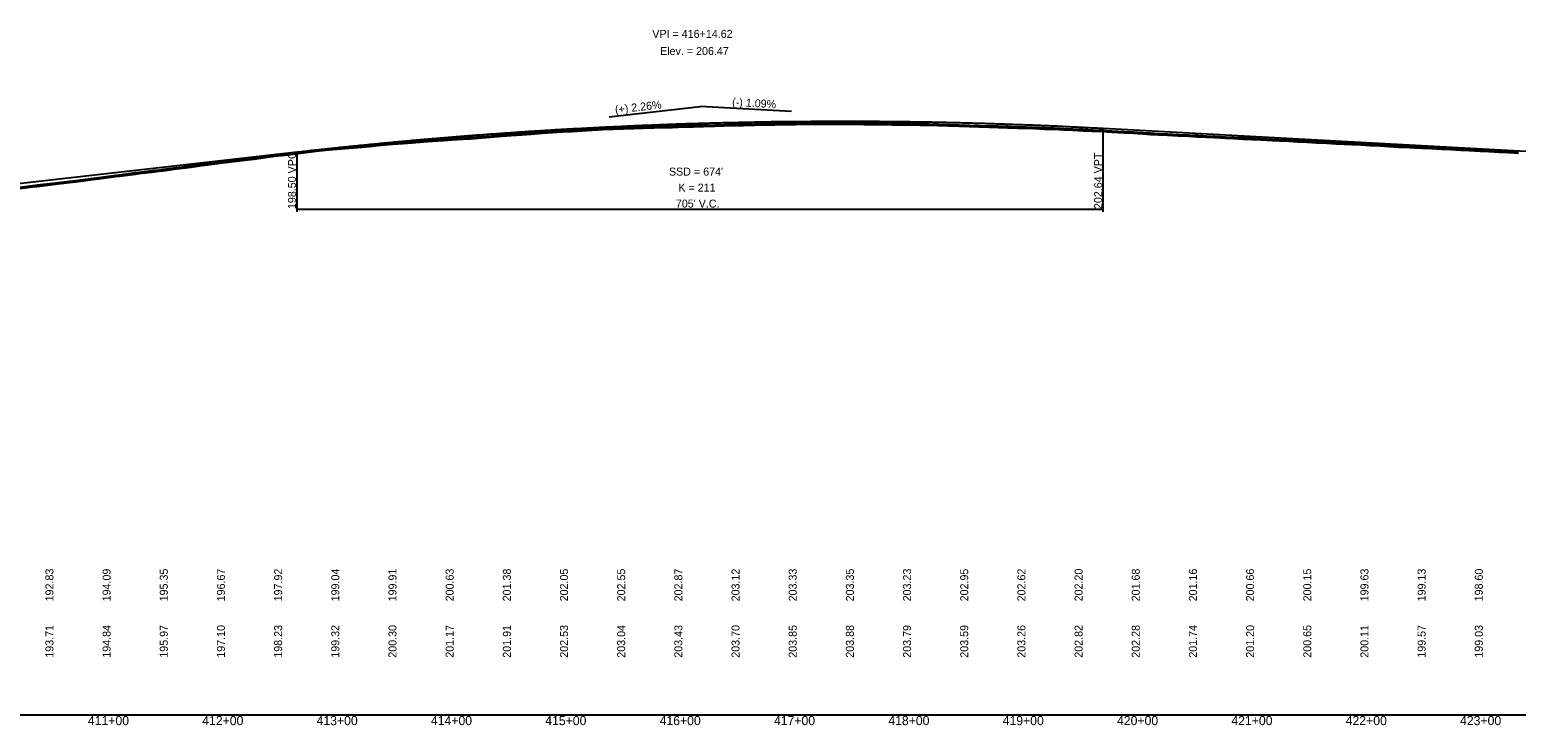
# Model space of a CAD drawing. Extents: x 1838386 to 1955906, y 719739 to 834437.
# Drawn here: x 1919391 to 1920691, y 830495 to 831104 of the extents above; entities that cross this region are included whole.
import ezdxf

# ---------------------------------------------------------------- set-up
doc = ezdxf.new("R2010")
doc.units = 0
for name, color, linetype in [('RD_DDB_GradeTX', 7, 'Continuous'), ('RD_DDB_Profile_EX', 7, 'Continuous'), ('RD_DDB_Profile_Lbl', 7, 'Continuous'), ('RD_DDB_Profile_PR', 7, 'Continuous'), ('RD_DDB_StaTX', 7, 'Continuous'), ('RD_DDB_StripGrade', 7, 'Continuous'), ('RD_DDB_VCLbl', 7, 'Continuous'), ('RD_GPK_Profile_Cell', 7, 'Continuous'), ('RD_Sketch1', 7, 'Continuous')]:
    doc.layers.add(name, color=color, linetype=linetype)

msp = doc.modelspace()

# ---------------------------------------------------------------- linework, layer by layer
at = {"layer": 'RD_DDB_GradeTX'}
for p in [(1919898.2, 831027.6), (1920057.6, 831032.3)]:
    msp.add_line(p, (1919977.7, 831036.6), dxfattribs=at)
at = {"layer": 'RD_DDB_Profile_EX'}
for points in [[(1919416, 830968.8), (1919431.4, 830970.6), (1919433.9, 830970.9), (1919449, 830972.9), (1919451.9, 830973.3), (1919466.5, 830975.2), (1919469.9, 830975.6), (1919483.9, 830977.4), (1919487.1, 830977.8), (1919500.7, 830979.5), (1919504.6, 830980), (1919508.2, 830980.4), (1919519.7, 830981.9), (1919522.7, 830982.3), (1919532.5, 830983.6), (1919542, 830984.8), (1919547.2, 830985.5), (1919559.7, 830987.2), (1919565.2, 830987.9), (1919577.2, 830989.4), (1919581.8, 830989.9), (1919587.5, 830990.6), (1919599.3, 830992.2), (1919605.6, 830993), (1919617.3, 830994.4), (1919623.9, 830995.2), (1919635.1, 830996.6), (1919642, 830997.4), (1919652.9, 830998.5), (1919660.1, 830999.2), (1919670.7, 831000.2), (1919678.3, 831000.8), (1919688.6, 831001.7), (1919695.8, 831002.4), (1919705.1, 831003.2), (1919708.5, 831003.5), (1919718, 831004.2), (1919725.8, 831004.7), (1919735.6, 831005.5), (1919743.5, 831006.1), (1919753.3, 831006.8), (1919760.9, 831007.3), (1919770.4, 831007.9), (1919777.2, 831008.4), (1919786.6, 831009.1), (1919794.7, 831009.7), (1919804.2, 831010.5), (1919812.4, 831011.1), (1919821.7, 831011.8), (1919830, 831012.4), (1919839.5, 831013.2), (1919848.5, 831013.8), (1919857.2, 831014.3), (1919865.5, 831014.7), (1919874.6, 831015.3), (1919883.3, 831015.8), (1919888.4, 831016), (1919892.7, 831016.3), (1919901.9, 831016.6), (1919910.4, 831017), (1919919.7, 831017.3), (1919927.8, 831017.6), (1919937.1, 831017.9), (1919945.4, 831018.1), (1919953.6, 831018.3), (1919963.7, 831018.7), (1919971.7, 831018.9), (1919980.5, 831019.1), (1919990.4, 831019.3), (1919998.3, 831019.5), (1920007.4, 831019.8), (1920015.5, 831019.9), (1920025.3, 831020.2), (1920033.2, 831020.4), (1920042.9, 831020.6), (1920050.8, 831020.7), (1920060.9, 831020.9), (1920069.1, 831021.1), (1920075.4, 831021.1), (1920086, 831021.1), (1920093.8, 831021.1), (1920103.2, 831021.1), (1920111.7, 831021), (1920120.8, 831020.9), (1920128.7, 831020.8), (1920137.7, 831020.7), (1920145.9, 831020.6), (1920155.3, 831020.5), (1920163.9, 831020.5), (1920169.8, 831020.3), (1920177.7, 831020.1), (1920185.7, 831019.9), (1920194.9, 831019.7), (1920204.2, 831019.4), (1920212.9, 831019.1), (1920221.4, 831018.7), (1920230.5, 831018.5), (1920238.4, 831018.3), (1920246.3, 831018), (1920255.3, 831017.7), (1920262, 831017.5)], [(1920262, 831017.5), (1920270, 831017.2), (1920278.8, 831016.8), (1920286.9, 831016.6), (1920295.7, 831016.1), (1920303.5, 831015.8), (1920312.5, 831015.3), (1920320.6, 831015), (1920329.5, 831014.6), (1920337.6, 831014.1), (1920348.6, 831013.5), (1920356.2, 831013.1), (1920364.9, 831012.6), (1920371.5, 831012.2), (1920378.5, 831011.8), (1920386.4, 831011.4), (1920395.6, 831010.9), (1920404.8, 831010.5), (1920412.5, 831010.1), (1920420.5, 831009.8), (1920427.6, 831009.3), (1920437, 831008.8), (1920444.4, 831008.5), (1920452.6, 831008.1), (1920460.5, 831007.7), (1920468, 831007.3), (1920478.1, 831006.9), (1920483.9, 831006.6), (1920492.7, 831006.1), (1920500.1, 831005.7), (1920508.2, 831005.3), (1920516.7, 831004.9), (1920525.6, 831004.4), (1920533.5, 831004), (1920547.3, 831003.2), (1920555.3, 831002.9), (1920563.2, 831002.4), (1920572, 831002.1), (1920579.8, 831001.6), (1920588.4, 831001.1), (1920593.3, 831000.9), (1920602.6, 831000.5), (1920609.2, 831000.2), (1920617.1, 830999.8), (1920626, 830999.3), (1920634, 830998.8), (1920642.9, 830998.4), (1920650.6, 830998.1), (1920659.7, 830997.5), (1920667.5, 830997.1), (1920676.4, 830996.7), (1920684.3, 830996.3), (1920693.3, 830995.8)], [(1919380.4, 830964.6), (1919396.4, 830966.5), (1919398, 830966.7), (1919413.9, 830968.5), (1919416, 830968.8)]]:
    msp.add_lwpolyline(points, dxfattribs=at)
at = {"layer": 'RD_DDB_Profile_PR'}
for p, q in [((1920330.2, 831017.5), (1920780.1, 830993.1)), ((1919363.1, 830967.2), (1919625.2, 830996.8))]:
    msp.add_line(p, q, dxfattribs=at)
msp.add_spline([(1919625.2, 830996.8), (1919639.3, 830998.4), (1919653.4, 830999.9), (1919667.5, 831001.4), (1919681.6, 831002.8), (1919695.7, 831004.2), (1919709.8, 831005.5), (1919723.9, 831006.8), (1919738, 831008), (1919752.1, 831009.2), (1919766.2, 831010.4), (1919780.3, 831011.5), (1919794.4, 831012.5), (1919808.5, 831013.5), (1919822.6, 831014.5), (1919836.7, 831015.4), (1919850.8, 831016.3), (1919864.9, 831017.1), (1919879, 831017.8), (1919893.1, 831018.6), (1919907.2, 831019.2), (1919921.3, 831019.9), (1919935.4, 831020.4), (1919949.5, 831021), (1919963.6, 831021.5), (1919977.7, 831021.9), (1919991.8, 831022.3), (1920005.9, 831022.6), (1920020, 831022.9), (1920034.1, 831023.2), (1920048.2, 831023.4), (1920062.3, 831023.5), (1920076.4, 831023.6), (1920090.5, 831023.7), (1920104.6, 831023.7), (1920118.7, 831023.7), (1920132.8, 831023.6), (1920146.9, 831023.5), (1920161, 831023.3), (1920175.1, 831023.1), (1920189.2, 831022.8), (1920203.3, 831022.5), (1920217.4, 831022.1), (1920231.5, 831021.7), (1920245.6, 831021.2), (1920259.7, 831020.7), (1920273.8, 831020.2), (1920287.9, 831019.6), (1920302, 831018.9), (1920316.1, 831018.2), (1920330.2, 831017.5)], degree=3, dxfattribs=at)
at = {"layer": 'RD_DDB_VCLbl'}
for p, q in [((1920330.2, 830944.3), (1920330.2, 831017.5)), ((1919625.2, 830944.3), (1919625.2, 830996.8)), ((1919625.2, 830946.8), (1920330.2, 830946.8))]:
    msp.add_line(p, q, dxfattribs=at)
at = {"layer": 'RD_GPK_Profile_Cell'}
msp.add_line((1878363.1, 830504.3), (1926563.1, 830504.3), dxfattribs=at)
at = {"layer": 'RD_Sketch1'}
msp.add_lwpolyline([(1919380.2, 830965.8), (1919396.2, 830967.7), (1919397.8, 830967.9), (1919413.8, 830969.8), (1919415.8, 830970), (1919431.3, 830971.9), (1919433.8, 830972.2), (1919448.8, 830974.1), (1919451.7, 830974.5), (1919466.3, 830976.4), (1919469.7, 830976.9), (1919483.7, 830978.7), (1919486.9, 830979.1), (1919500.6, 830980.8), (1919504.4, 830981.2), (1919508.1, 830981.6), (1919519.5, 830983.2), (1919522.6, 830983.6), (1919532.3, 830984.8), (1919541.9, 830986.1), (1919547, 830986.8), (1919559.5, 830988.4), (1919565, 830989.2), (1919577.1, 830990.6), (1919581.7, 830991.2), (1919587.4, 830991.9), (1919599.1, 830993.4), (1919605.4, 830994.2), (1919617.1, 830995.6), (1919623.7, 830996.5), (1919634.9, 830997.8), (1919641.9, 830998.6), (1919652.8, 830999.8), (1919659.9, 831000.5), (1919670.6, 831001.5), (1919678.2, 831002.1), (1919688.5, 831003), (1919695.7, 831003.6), (1919705, 831004.5), (1919708.4, 831004.7), (1919717.9, 831005.5), (1919725.7, 831006), (1919735.5, 831006.7), (1919743.4, 831007.4), (1919753.2, 831008.1), (1919760.8, 831008.6), (1919770.3, 831009.2), (1919777.1, 831009.7), (1919786.5, 831010.4), (1919794.6, 831010.9), (1919804.1, 831011.7), (1919812.3, 831012.4), (1919821.6, 831013), (1919829.9, 831013.7), (1919839.4, 831014.4), (1919848.4, 831015), (1919857.2, 831015.5), (1919865.4, 831015.9), (1919874.5, 831016.5), (1919883.3, 831017.1), (1919888.3, 831017.2), (1919892.6, 831017.5), (1919901.8, 831017.9), (1919910.3, 831018.2), (1919919.6, 831018.5), (1919927.8, 831018.8), (1919937.1, 831019.1), (1919945.3, 831019.3), (1919953.5, 831019.6), (1919963.7, 831019.9), (1919971.7, 831020.1), (1919980.5, 831020.3), (1919990.3, 831020.5), (1919998.2, 831020.8), (1920007.4, 831021), (1920015.5, 831021.2), (1920025.2, 831021.5), (1920033.2, 831021.7), (1920042.9, 831021.8), (1920050.8, 831022), (1920060.8, 831022.2), (1920069.1, 831022.4), (1920075.4, 831022.4), (1920086, 831022.4), (1920093.8, 831022.3), (1920103.2, 831022.3), (1920111.7, 831022.3), (1920120.8, 831022.2), (1920128.7, 831022.1), (1920137.7, 831022), (1920145.9, 831021.9), (1920155.3, 831021.8), (1920163.9, 831021.7), (1920169.8, 831021.6), (1920177.7, 831021.4), (1920185.7, 831021.2), (1920194.9, 831020.9), (1920204.2, 831020.6), (1920213, 831020.3), (1920221.4, 831020), (1920230.5, 831019.7), (1920238.5, 831019.6), (1920246.3, 831019.3), (1920255.4, 831018.9), (1920262, 831018.7), (1920270.1, 831018.4), (1920278.8, 831018.1), (1920287, 831017.8), (1920295.8, 831017.4), (1920303.6, 831017), (1920312.6, 831016.6), (1920320.7, 831016.2), (1920329.6, 831015.8), (1920337.6, 831015.3), (1920348.7, 831014.7), (1920356.3, 831014.3), (1920365, 831013.8), (1920371.6, 831013.5), (1920378.6, 831013), (1920386.5, 831012.6), (1920395.7, 831012.1), (1920404.8, 831011.7), (1920412.6, 831011.4), (1920420.5, 831011), (1920427.6, 831010.6), (1920437.1, 831010.1), (1920444.4, 831009.7), (1920452.7, 831009.4), (1920460.5, 831009), (1920468.1, 831008.6), (1920478.1, 831008.1), (1920483.9, 831007.8), (1920492.8, 831007.4), (1920500.2, 831007), (1920508.3, 831006.5), (1920516.7, 831006.1), (1920525.6, 831005.6), (1920533.6, 831005.2), (1920547.4, 831004.5), (1920555.3, 831004.1), (1920563.3, 831003.7), (1920572, 831003.3), (1920579.9, 831002.9), (1920588.4, 831002.4), (1920593.4, 831002.2), (1920602.6, 831001.7), (1920609.3, 831001.4), (1920617.1, 831001), (1920626.1, 831000.5), (1920634, 831000.1), (1920642.9, 830999.7), (1920650.7, 830999.3), (1920659.7, 830998.7), (1920667.6, 830998.3), (1920676.5, 830998), (1920684.4, 830997.6), (1920693.4, 830997.1)], dxfattribs=at)

# ---------------------------------------------------------------- texts
at = {"layer": 'RD_DDB_GradeTX'}
for s, rotation, p in [('(+) 2.26%', 6.4447, (1919903.6, 831030.3)), ('(-) 1.09%', 356.8933, (1920005.5, 831037.1))]:
    msp.add_text(s, height=7, rotation=rotation, dxfattribs=at).set_placement(p)
at = {"layer": 'RD_DDB_Profile_Lbl'}
for s, p in [('VPI = 416+14.62', (1919935.8, 831096.6)), ('Elev. = 206.47', (1919942.6, 831081.6))]:
    msp.add_text(s, height=7, dxfattribs=at).set_placement(p)
at = {"layer": 'RD_DDB_StaTX'}
for s, p in [('411+00', (1919442.2, 830495.3)), ('412+00', (1919542.2, 830495.3)), ('413+00', (1919642.2, 830495.3)), ('414+00', (1919742.2, 830495.3)), ('415+00', (1919842.2, 830495.3)), ('416+00', (1919942.2, 830495.3)), ('417+00', (1920042.2, 830495.3)), ('418+00', (1920142.2, 830495.3)), ('419+00', (1920242.2, 830495.3)), ('420+00', (1920342.2, 830495.3)), ('421+00', (1920442.2, 830495.3)), ('422+00', (1920542.2, 830495.3)), ('423+00', (1920642.2, 830495.3))]:
    msp.add_text(s, height=8, dxfattribs=at).set_placement(p)
at = {"layer": 'RD_DDB_StripGrade'}
for s, p in [('198.50 VPC', (1919624.2, 830946.8)), ('202.64 VPT', (1920329.2, 830946.8)), ('192.83', (1919412.1, 830603.6)), ('194.09', (1919462.1, 830603.6)), ('195.35', (1919512.1, 830603.6)), ('196.67', (1919562.1, 830603.6)), ('197.92', (1919612.1, 830603.6)), ('199.04', (1919662.1, 830603.6)), ('199.91', (1919712.1, 830603.6)), ('200.63', (1919762.1, 830603.6)), ('201.38', (1919812.1, 830603.6)), ('202.05', (1919862.1, 830603.6)), ('202.55', (1919912.1, 830603.6)), ('202.87', (1919962.1, 830603.6)), ('203.12', (1920012.1, 830603.6)), ('203.33', (1920062.1, 830603.6)), ('203.35', (1920112.1, 830603.6)), ('203.23', (1920162.1, 830603.6)), ('202.95', (1920212.1, 830603.6)), ('202.62', (1920262.1, 830603.6)), ('202.20', (1920312.1, 830603.6)), ('201.68', (1920362.1, 830603.6)), ('201.16', (1920412.1, 830603.6)), ('200.66', (1920462.1, 830603.6)), ('200.15', (1920512.1, 830603.6)), ('199.63', (1920562.1, 830603.6)), ('199.13', (1920612.1, 830603.6)), ('198.60', (1920662.1, 830603.6)), ('193.71', (1919412.1, 830554.3)), ('194.84', (1919462.1, 830554.3)), ('195.97', (1919512.1, 830554.3)), ('197.10', (1919562.1, 830554.3)), ('198.23', (1919612.1, 830554.3)), ('199.32', (1919662.1, 830554.3)), ('200.30', (1919712.1, 830554.3)), ('201.17', (1919762.1, 830554.3)), ('201.91', (1919812.1, 830554.3)), ('202.53', (1919862.1, 830554.3)), ('203.04', (1919912.1, 830554.3)), ('203.43', (1919962.1, 830554.3)), ('203.70', (1920012.1, 830554.3)), ('203.85', (1920062.1, 830554.3)), ('203.88', (1920112.1, 830554.3)), ('203.79', (1920162.1, 830554.3)), ('203.59', (1920212.1, 830554.3)), ('203.26', (1920262.1, 830554.3)), ('202.82', (1920312.1, 830554.3)), ('202.28', (1920362.1, 830554.3)), ('201.74', (1920412.1, 830554.3)), ('201.20', (1920462.1, 830554.3)), ('200.65', (1920512.1, 830554.3)), ('200.11', (1920562.1, 830554.3)), ('199.57', (1920612.1, 830554.3)), ('199.03', (1920662.1, 830554.3))]:
    msp.add_text(s, height=7, rotation=90, dxfattribs=at).set_placement(p)
at = {"layer": 'RD_DDB_VCLbl'}
for s, p in [("SSD = 674'", (1919950.4, 830976.1)), ('K = 211', (1919958.6, 830962.1)), ("705' V.C.", (1919956.4, 830948.1))]:
    msp.add_text(s, height=7, dxfattribs=at).set_placement(p)

doc.saveas('drawing.dxf')
